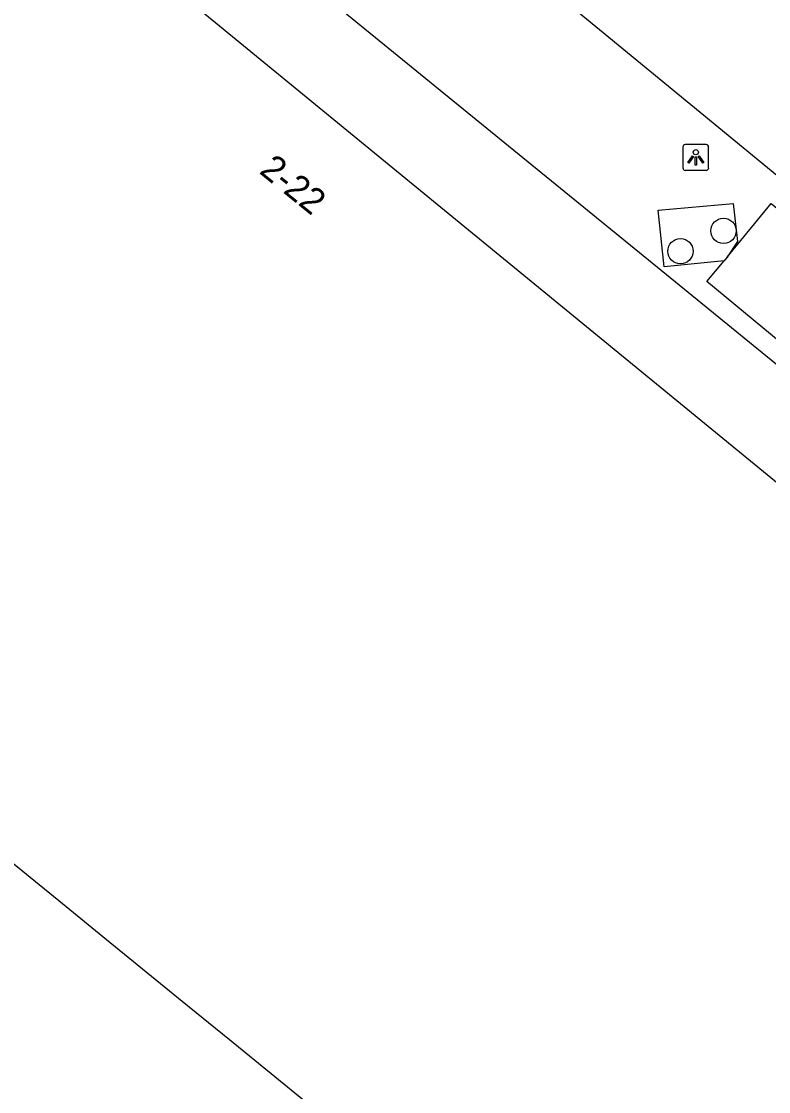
# Model space of a CAD drawing. Extents: x 161772 to 163123, y 383092 to 383917.
# Drawn here: x 161992.54 to 162021.38, y 383190.82 to 383232.14 of the extents above; entities that cross this region are included whole.
import ezdxf

# ---------------------------------------------------------------- set-up
doc = ezdxf.new("R2010")
doc.units = 0
for name, color, linetype in [('IMGEO_Boom', 7, 'Continuous'), ('IMGEO_Lichtpunt', 7, 'Continuous'), ('IMGEO_Lijnafwatering', 7, 'Continuous'), ('IMGEO_Pand', 7, 'Continuous'), ('IMGEO_Pand_nummerreeks', 7, 'Continuous'), ('IMGEO_Parkeervlak_gesloten', 7, 'Continuous'), ('IMGEO_Rijbaan_lokaal_open', 7, 'Continuous')]:
    doc.layers.add(name, color=color, linetype=linetype)

msp = doc.modelspace()

# ---------------------------------------------------------------- linework, layer by layer
at = {"layer": 'IMGEO_Boom'}
for centre in [(162019.636, 383224.054), (162017.975, 383223.266)]:
    msp.add_circle(centre, 0.489, dxfattribs=at)
at = {"layer": 'IMGEO_Lichtpunt'}
for p, q in [((162018.067, 383227.292), (162018.067, 383226.485)), ((162018.067, 383227.292), (162018.067, 383226.485)), ((162018.969, 383227.387), (162018.161, 383227.387)), ((162018.969, 383227.387), (162018.161, 383227.387)), ((162019.063, 383226.485), (162019.063, 383227.292)), ((162019.063, 383226.485), (162019.063, 383227.292)), ((162018.161, 383226.391), (162018.969, 383226.391)), ((162018.161, 383226.391), (162018.969, 383226.391))]:
    msp.add_line(p, q, dxfattribs=at)
for points in [[(162018.441, 383226.956), (162018.48, 383226.928), (162018.292, 383226.666), (162018.254, 383226.693), (162018.441, 383226.956)], [(162018.543, 383226.908), (162018.59, 383226.908), (162018.59, 383226.586), (162018.543, 383226.586), (162018.543, 383226.908)], [(162018.653, 383226.928), (162018.691, 383226.955), (162018.878, 383226.693), (162018.839, 383226.665), (162018.653, 383226.928)]]:
    msp.add_lwpolyline(points, dxfattribs=at)
msp.add_circle((162018.566, 383227.09), 0.0994, dxfattribs=at)
for centre, start, end in [((162018.161, 383227.292), 90, 180), ((162018.161, 383227.292), 90, 180), ((162018.969, 383227.292), 0, 90), ((162018.969, 383227.292), 0, 90), ((162018.161, 383226.485), 180, 270), ((162018.161, 383226.485), 180, 270), ((162018.969, 383226.485), 270, 0), ((162018.969, 383226.485), 270, 360)]:
    msp.add_arc(centre, 0.0946, start, end, dxfattribs=at)
at = {"layer": 'IMGEO_Lijnafwatering'}
for points in [[(162004.142, 383240.642), (162019.092, 383228.343)], [(162017.089, 383222.64), (162002.606, 383234.454)], [(162019.092, 383228.343), (162034.042, 383216.044)], [(162031.573, 383210.827), (162017.089, 383222.64)]]:
    msp.add_lwpolyline(points, dxfattribs=at)
at = {"layer": 'IMGEO_Pand'}
for points in [[(162016.17, 383180.065), (162000.572, 383192.817), (161998.749, 383194.301), (161995.826, 383196.682), (161993.99, 383198.176), (161983.245, 383206.925), (161981.311, 383208.499), (161978.338, 383210.919), (161976.432, 383212.471), (161968.9, 383218.604), (161966.982, 383220.165), (161963.556, 383222.955), (161961.717, 383224.452), (161952.93, 383231.606), (161953.27, 383232.025), (161952.475, 383232.671), (161952.136, 383232.253), (161951.971, 383232.387), (161971.077, 383255.833)], [(161971.077, 383255.833), (162035.261, 383203.214)]]:
    msp.add_lwpolyline(points, dxfattribs=at)
at = {"layer": 'IMGEO_Parkeervlak_gesloten'}
msp.add_lwpolyline([(162019.772, 383223.039), (162019.659, 383222.902)], dxfattribs=at)
at = {"layer": 'IMGEO_Rijbaan_lokaal_open'}
for points in [[(162019.659, 383222.902), (162017.348, 383222.663), (162017.11, 383224.851), (162020.013, 383225.115), (162020.17, 383223.642), (162019.772, 383223.039)], [(162019.772, 383223.039), (162021.475, 383225.11), (162027.614, 383220.09), (162025.104, 383217.042), (162018.995, 383222.094), (162019.659, 383222.902)]]:
    msp.add_lwpolyline(points, dxfattribs=at)

# ---------------------------------------------------------------- texts
at = {"layer": 'IMGEO_Pand_nummerreeks'}
msp.add_text('2-22', height=1, rotation=320.9357, dxfattribs=at).set_placement((162001.683, 383226.306))

doc.saveas('drawing.dxf')
